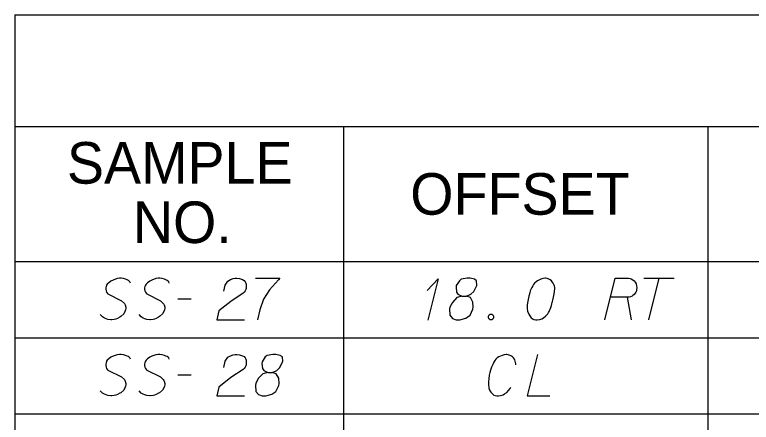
# Model space of a CAD drawing. Extents: x 2074207 to 2076812, y 516372 to 523312.
# Drawn here: x 2076260.6 to 2076345.6, y 519433.5 to 519480.5 of the extents above; entities that cross this region are included whole.
import ezdxf

# ---------------------------------------------------------------- set-up
doc = ezdxf.new("R2010")
doc.units = 0
for name, color, linetype in [('Prop DirtTable_ Soil Test Results - Outline (Major)', 7, 'Continuous'), ('Prop DirtTable_ Soil Test Results - Outline (Minor)', 7, 'Continuous'), ('Prop DirtTable_ Soil Test Results - Tx (Header - Small)', 7, 'Continuous'), ('Prop DirtTable_ Soil Test Results - Tx (Sample Data)', 7, 'Continuous')]:
    doc.layers.add(name, color=color, linetype=linetype)

msp = doc.modelspace()

# ---------------------------------------------------------------- linework, layer by layer
at = {"layer": 'Prop DirtTable_ Soil Test Results - Outline (Major)'}
for p, q in [((2076260.609, 519480.498), (2076260.609, 519452.013)), ((2076260.609, 519480.498), (2076811.903, 519480.498)), ((2076260.609, 519452.013), (2076260.609, 519443.213)), ((2076260.609, 519452.013), (2076811.903, 519452.013)), ((2076260.609, 519452.013), (2076811.903, 519452.013)), ((2076260.609, 519443.213), (2076260.609, 519434.413)), ((2076260.609, 519434.413), (2076260.609, 519425.613))]:
    msp.add_line(p, q, dxfattribs=at)
at = {"layer": 'Prop DirtTable_ Soil Test Results - Outline (Minor)'}
for p, q in [((2076260.609, 519467.613), (2076811.903, 519467.613)), ((2076298.545, 519467.613), (2076298.545, 519443.213)), ((2076340.594, 519467.613), (2076340.594, 519443.213)), ((2076260.609, 519443.213), (2076811.903, 519443.213)), ((2076260.609, 519443.213), (2076811.903, 519443.213)), ((2076298.546, 519443.213), (2076298.546, 519434.413)), ((2076340.594, 519443.213), (2076340.594, 519434.413)), ((2076260.609, 519434.413), (2076811.903, 519434.413)), ((2076260.609, 519434.413), (2076811.903, 519434.413)), ((2076298.546, 519434.413), (2076298.546, 519425.613)), ((2076340.594, 519434.413), (2076340.594, 519425.613))]:
    msp.add_line(p, q, dxfattribs=at)
at = {"layer": 'Prop DirtTable_ Soil Test Results - Tx (Sample Data)'}
for points in [[(2076273.968, 519449.524), (2076273.897, 519449.675), (2076273.721, 519449.826), (2076273.58, 519449.902), (2076273.403, 519449.978), (2076273.157, 519450.053), (2076272.874, 519450.091), (2076272.698, 519450.091), (2076272.416, 519450.053), (2076271.957, 519449.864), (2076271.71, 519449.751), (2076271.463, 519449.562), (2076271.287, 519449.411), (2076271.216, 519449.297), (2076271.146, 519449.108), (2076271.111, 519448.957), (2076271.111, 519448.806), (2076271.146, 519448.617), (2076271.216, 519448.466), (2076271.322, 519448.315), (2076271.358, 519448.277), (2076272.945, 519447.483), (2076273.262, 519447.181), (2076273.333, 519447.067), (2076273.368, 519446.992), (2076273.439, 519446.727), (2076273.439, 519446.576), (2076273.403, 519446.425), (2076273.333, 519446.236), (2076273.192, 519445.971), (2076272.839, 519445.669), (2076272.733, 519445.593), (2076272.451, 519445.442), (2076272.275, 519445.367), (2076272.098, 519445.329), (2076271.816, 519445.291), (2076271.71, 519445.291), (2076271.358, 519445.329), (2076271.146, 519445.404), (2076270.969, 519445.48), (2076270.723, 519445.631), (2076270.476, 519445.896)], [(2076278.448, 519449.524), (2076278.377, 519449.675), (2076278.201, 519449.826), (2076278.06, 519449.902), (2076277.883, 519449.978), (2076277.637, 519450.053), (2076277.354, 519450.091), (2076277.178, 519450.091), (2076276.896, 519450.053), (2076276.437, 519449.864), (2076276.19, 519449.751), (2076275.943, 519449.562), (2076275.767, 519449.411), (2076275.696, 519449.297), (2076275.626, 519449.108), (2076275.591, 519448.957), (2076275.591, 519448.806), (2076275.626, 519448.617), (2076275.696, 519448.466), (2076275.802, 519448.315), (2076275.838, 519448.277), (2076277.425, 519447.483), (2076277.742, 519447.181), (2076277.813, 519447.067), (2076277.848, 519446.992), (2076277.919, 519446.727), (2076277.919, 519446.576), (2076277.883, 519446.425), (2076277.813, 519446.236), (2076277.672, 519445.971), (2076277.319, 519445.669), (2076277.213, 519445.593), (2076276.931, 519445.442), (2076276.755, 519445.367), (2076276.578, 519445.329), (2076276.296, 519445.291), (2076276.19, 519445.291), (2076275.838, 519445.329), (2076275.626, 519445.404), (2076275.449, 519445.48), (2076275.203, 519445.631), (2076274.956, 519445.896)], [(2076284.727, 519448.579), (2076284.903, 519449.297), (2076285.186, 519449.751), (2076285.503, 519449.94), (2076285.82, 519450.053), (2076286.067, 519450.091), (2076286.244, 519450.091), (2076286.561, 519450.053), (2076286.773, 519449.978), (2076286.879, 519449.94), (2076287.09, 519449.826), (2076287.196, 519449.675), (2076287.267, 519449.524), (2076287.302, 519449.411), (2076287.337, 519449.259), (2076287.337, 519449.07), (2076287.302, 519448.881), (2076287.267, 519448.768), (2076287.196, 519448.617), (2076287.09, 519448.466), (2076286.985, 519448.352), (2076285.538, 519447.407), (2076284.163, 519446.311), (2076283.916, 519445.291), (2076287.126, 519445.291)], [(2076288.396, 519450.091), (2076291.218, 519450.091), (2076291.041, 519449.902), (2076290.018, 519448.73), (2076289.313, 519447.672), (2076288.889, 519446.425), (2076288.607, 519445.291)], [(2076308.22, 519448.655), (2076309.49, 519450.015), (2076308.291, 519445.253)], [(2076312.207, 519448.012), (2076312.7, 519448.012), (2076312.842, 519448.05), (2076313.265, 519448.239), (2076313.582, 519448.541), (2076313.935, 519449.259), (2076313.9, 519449.789), (2076313.653, 519449.978), (2076313.159, 519450.091), (2076312.806, 519450.091), (2076312.136, 519449.978), (2076311.924, 519449.789), (2076311.572, 519449.222), (2076311.536, 519449.033), (2076311.607, 519448.466), (2076311.748, 519448.239), (2076312.207, 519448.012), (2076311.642, 519447.861), (2076311.113, 519447.294), (2076310.831, 519446.727), (2076310.796, 519446.538), (2076310.831, 519445.82), (2076311.148, 519445.442), (2076311.572, 519445.291), (2076311.995, 519445.291), (2076312.665, 519445.48), (2076313.159, 519445.82), (2076313.477, 519446.5), (2076313.512, 519446.727), (2076313.477, 519447.332), (2076313.194, 519447.861), (2076312.7, 519448.012)], [(2076321.872, 519450.091), (2076321.802, 519450.091), (2076321.59, 519450.053), (2076321.449, 519450.015), (2076321.343, 519449.978), (2076321.167, 519449.902), (2076320.955, 519449.789), (2076320.779, 519449.675), (2076320.602, 519449.524), (2076320.496, 519449.373), (2076320.391, 519449.184), (2076320.285, 519448.995), (2076320.179, 519448.768), (2076320.108, 519448.617), (2076320.038, 519448.39), (2076319.932, 519448.012), (2076319.826, 519447.445), (2076319.756, 519446.992), (2076319.756, 519446.576), (2076319.791, 519446.274), (2076319.932, 519445.933), (2076320.038, 519445.744), (2076320.214, 519445.518), (2076320.426, 519445.367), (2076320.532, 519445.329), (2076320.743, 519445.291), (2076320.92, 519445.291), (2076321.202, 519445.329), (2076321.449, 519445.404), (2076321.625, 519445.518), (2076321.872, 519445.707), (2076321.978, 519445.82), (2076322.119, 519445.971), (2076322.225, 519446.122), (2076322.295, 519446.236), (2076322.366, 519446.425), (2076322.401, 519446.5), (2076322.472, 519446.689), (2076322.542, 519446.916), (2076322.613, 519447.143), (2076322.648, 519447.294), (2076322.683, 519447.407), (2076322.719, 519447.559), (2076322.789, 519447.899), (2076322.825, 519448.088), (2076322.86, 519448.277), (2076322.895, 519448.541), (2076322.93, 519448.881), (2076322.93, 519448.995), (2076322.895, 519449.146), (2076322.86, 519449.297), (2076322.754, 519449.524), (2076322.648, 519449.675), (2076322.542, 519449.789), (2076322.401, 519449.902), (2076322.26, 519449.978), (2076322.154, 519450.015), (2076322.049, 519450.053), (2076321.872, 519450.091)], [(2076328.716, 519445.291), (2076329.915, 519450.091), (2076331.432, 519450.091), (2076331.643, 519450.053), (2076331.749, 519450.015), (2076331.961, 519449.902), (2076332.102, 519449.789), (2076332.208, 519449.637), (2076332.314, 519449.448), (2076332.384, 519449.184), (2076332.42, 519448.957), (2076332.384, 519448.768), (2076332.349, 519448.617), (2076332.278, 519448.466), (2076332.208, 519448.352), (2076332.102, 519448.201), (2076331.961, 519448.088), (2076331.855, 519448.012), (2076331.679, 519447.937), (2076331.502, 519447.899), (2076329.386, 519447.899)], [(2076333.196, 519450.091), (2076336.723, 519450.091)], [(2076334.959, 519450.091), (2076333.76, 519445.291)], [(2076279.436, 519447.71), (2076280.952, 519447.71)], [(2076331.291, 519447.899), (2076331.749, 519445.291)], [(2076315.487, 519445.933), (2076315.664, 519445.933), (2076315.769, 519445.858), (2076315.875, 519445.707), (2076315.875, 519445.518), (2076315.769, 519445.367), (2076315.664, 519445.291), (2076315.487, 519445.291), (2076315.381, 519445.367), (2076315.276, 519445.518), (2076315.276, 519445.707), (2076315.381, 519445.858), (2076315.487, 519445.933)], [(2076273.968, 519440.724), (2076273.897, 519440.875), (2076273.721, 519441.026), (2076273.58, 519441.102), (2076273.403, 519441.178), (2076273.157, 519441.253), (2076272.874, 519441.291), (2076272.698, 519441.291), (2076272.416, 519441.253), (2076271.957, 519441.064), (2076271.71, 519440.951), (2076271.463, 519440.762), (2076271.287, 519440.611), (2076271.216, 519440.497), (2076271.146, 519440.308), (2076271.111, 519440.157), (2076271.111, 519440.006), (2076271.146, 519439.817), (2076271.216, 519439.666), (2076271.322, 519439.515), (2076271.358, 519439.477), (2076272.945, 519438.683), (2076273.262, 519438.381), (2076273.333, 519438.267), (2076273.368, 519438.192), (2076273.439, 519437.927), (2076273.439, 519437.776), (2076273.403, 519437.625), (2076273.333, 519437.436), (2076273.192, 519437.171), (2076272.839, 519436.869), (2076272.733, 519436.793), (2076272.451, 519436.642), (2076272.275, 519436.567), (2076272.098, 519436.529), (2076271.816, 519436.491), (2076271.71, 519436.491), (2076271.358, 519436.529), (2076271.146, 519436.604), (2076270.969, 519436.68), (2076270.723, 519436.831), (2076270.476, 519437.096)], [(2076278.448, 519440.724), (2076278.377, 519440.875), (2076278.201, 519441.026), (2076278.06, 519441.102), (2076277.883, 519441.178), (2076277.637, 519441.253), (2076277.354, 519441.291), (2076277.178, 519441.291), (2076276.896, 519441.253), (2076276.437, 519441.064), (2076276.19, 519440.951), (2076275.943, 519440.762), (2076275.767, 519440.611), (2076275.696, 519440.497), (2076275.626, 519440.308), (2076275.591, 519440.157), (2076275.591, 519440.006), (2076275.626, 519439.817), (2076275.696, 519439.666), (2076275.802, 519439.515), (2076275.838, 519439.477), (2076277.425, 519438.683), (2076277.742, 519438.381), (2076277.813, 519438.267), (2076277.848, 519438.192), (2076277.919, 519437.927), (2076277.919, 519437.776), (2076277.883, 519437.625), (2076277.813, 519437.436), (2076277.672, 519437.171), (2076277.319, 519436.869), (2076277.213, 519436.793), (2076276.931, 519436.642), (2076276.755, 519436.567), (2076276.578, 519436.529), (2076276.296, 519436.491), (2076276.19, 519436.491), (2076275.838, 519436.529), (2076275.626, 519436.604), (2076275.449, 519436.68), (2076275.203, 519436.831), (2076274.956, 519437.096)], [(2076284.727, 519439.779), (2076284.903, 519440.497), (2076285.186, 519440.951), (2076285.503, 519441.14), (2076285.82, 519441.253), (2076286.067, 519441.291), (2076286.244, 519441.291), (2076286.561, 519441.253), (2076286.773, 519441.178), (2076286.879, 519441.14), (2076287.09, 519441.026), (2076287.196, 519440.875), (2076287.267, 519440.724), (2076287.302, 519440.611), (2076287.337, 519440.459), (2076287.337, 519440.27), (2076287.302, 519440.081), (2076287.267, 519439.968), (2076287.196, 519439.817), (2076287.09, 519439.666), (2076286.985, 519439.552), (2076285.538, 519438.607), (2076284.163, 519437.511), (2076283.916, 519436.491), (2076287.126, 519436.491)], [(2076289.807, 519439.212), (2076290.3, 519439.212), (2076290.442, 519439.25), (2076290.865, 519439.439), (2076291.182, 519439.741), (2076291.535, 519440.459), (2076291.5, 519440.989), (2076291.253, 519441.178), (2076290.759, 519441.291), (2076290.406, 519441.291), (2076289.736, 519441.178), (2076289.524, 519440.989), (2076289.172, 519440.422), (2076289.136, 519440.233), (2076289.207, 519439.666), (2076289.348, 519439.439), (2076289.807, 519439.212), (2076289.242, 519439.061), (2076288.713, 519438.494), (2076288.431, 519437.927), (2076288.396, 519437.738), (2076288.431, 519437.02), (2076288.748, 519436.642), (2076289.172, 519436.491), (2076289.595, 519436.491), (2076290.265, 519436.68), (2076290.759, 519437.02), (2076291.077, 519437.7), (2076291.112, 519437.927), (2076291.077, 519438.532), (2076290.794, 519439.061), (2076290.3, 519439.212)], [(2076318.45, 519440.081), (2076318.45, 519440.195), (2076318.415, 519440.346), (2076318.38, 519440.497), (2076318.309, 519440.648), (2076318.274, 519440.724), (2076318.168, 519440.875), (2076318.062, 519440.989), (2076317.921, 519441.102), (2076317.78, 519441.178), (2076317.569, 519441.253), (2076317.392, 519441.291), (2076317.322, 519441.291), (2076317.11, 519441.253), (2076316.863, 519441.178), (2076316.687, 519441.102), (2076316.475, 519440.989), (2076316.299, 519440.875), (2076316.122, 519440.724), (2076316.016, 519440.573), (2076315.911, 519440.384), (2076315.805, 519440.195), (2076315.628, 519439.817), (2076315.523, 519439.477), (2076315.452, 519439.212), (2076315.417, 519439.061), (2076315.381, 519438.872), (2076315.311, 519438.456), (2076315.276, 519438.154), (2076315.276, 519437.814), (2076315.311, 519437.436), (2076315.381, 519437.247), (2076315.487, 519437.058), (2076315.558, 519436.944), (2076315.699, 519436.755), (2076315.911, 519436.567), (2076316.052, 519436.529), (2076316.263, 519436.491), (2076316.404, 519436.491), (2076316.44, 519436.491), (2076316.687, 519436.529), (2076316.969, 519436.604), (2076317.145, 519436.718), (2076317.392, 519436.907), (2076317.604, 519437.133), (2076317.78, 519437.36), (2076317.851, 519437.511)], [(2076320.955, 519441.291), (2076319.756, 519436.491), (2076322.366, 519436.491)], [(2076279.436, 519438.91), (2076280.952, 519438.91)]]:
    msp.add_lwpolyline(points, dxfattribs=at)

# ---------------------------------------------------------------- texts
at = {"layer": 'Prop DirtTable_ Soil Test Results - Tx (Header - Small)'}
for s, p in [('SAMPLE', (2076266.632, 519460.999)), ('OFFSET', (2076306.254, 519457.413)), ('NO.', (2076274.244, 519454.142))]:
    msp.add_text(s, height=4.8, dxfattribs=at).set_placement(p)

doc.saveas('drawing.dxf')
